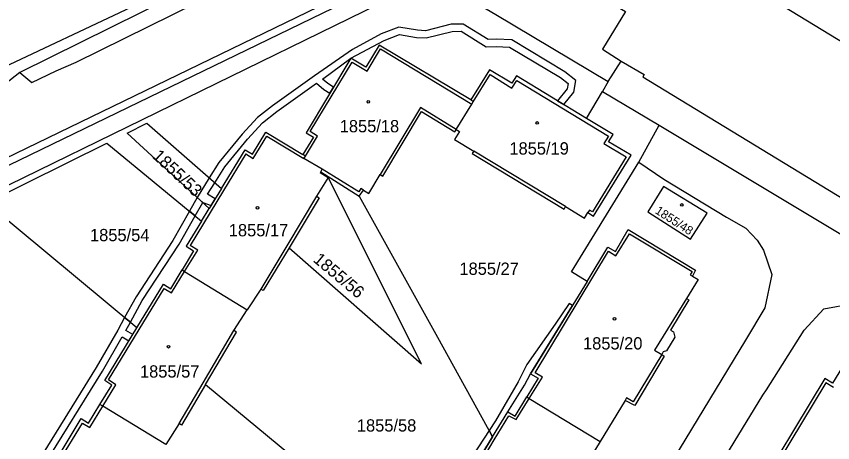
# Model space of a CAD drawing. Extents: x -756746 to -753363, y -1166406 to -1161727.
# Drawn here: x -756027.5 to -755914.6, y -1164291.5 to -1164232.5 of the extents above; entities that cross this region are included whole.
import ezdxf

# ---------------------------------------------------------------- set-up
doc = ezdxf.new("R2010")
doc.units = 0
for name, color, linetype in [('Hranice parcel', 7, 'Continuous'), ('Parcelní čísla', 7, 'Continuous'), ('Vnitřní kresba', 7, 'Continuous'), ('Věcná břemena k části', 7, 'Continuous'), ('Značky budov', 7, 'Continuous')]:
    doc.layers.add(name, color=color, linetype=linetype)

msp = doc.modelspace()

# ---------------------------------------------------------------- linework, layer by layer
at = {"layer": 'Hranice parcel'}
for p, q in [((-755992.62, -1164223.23), (-756027, -1164240.24)), ((-755945.62, -1164241.49), (-755943.84, -1164238.67)), ((-755945.62, -1164241.49), (-755946.41, -1164242.89)), ((-755948.61, -1164246.61), (-755946.41, -1164242.89)), ((-755946.41, -1164242.89), (-755938.57, -1164247.56)), ((-755941.38, -1164252.67), (-755938.57, -1164247.56)), ((-755999.11, -1164256.32), (-755995.84, -1164250.95)), ((-755985.38, -1164253.99), (-755980.07, -1164257.36)), ((-755999.11, -1164256.32), (-756000.79, -1164259.07)), ((-755985.59, -1164257.58), (-755989.76, -1164264.51)), ((-756001.86, -1164260.83), (-756000.79, -1164259.07)), ((-756001.86, -1164260.83), (-756003.97, -1164264.29)), ((-755989.76, -1164264.51), (-755993.33, -1164270.43)), ((-756015.25, -1164282.89), (-756010.8, -1164275.58)), ((-756001.31, -1164283.45), (-756004.62, -1164289.06)), ((-755961.61, -1164290.69), (-755959.5, -1164287.21))]:
    msp.add_line(p, q, dxfattribs=at)
for points in [[(-756017.12, -1164202.73), (-756048.74, -1164217.68), (-756041.58, -1164232.81), (-756064.53, -1164250.82), (-756057.67, -1164259.53), (-756036.48, -1164242.92), (-756005.12, -1164228.12), (-756009.96, -1164217.87), (-756007.08, -1164216.51), (-756009.41, -1164211.61), (-756012.28, -1164212.97), (-756017.12, -1164202.73)], [(-756027, -1164240.24), (-756025.31, -1164241.65), (-756021.97, -1164240.03), (-756019.18, -1164238.8), (-755965.9, -1164212.48), (-755958.97, -1164207.97)], [(-755935.23, -1164218.73), (-755936.92, -1164221.51), (-755938.94, -1164220.31), (-755945.23, -1164230.64), (-755943.23, -1164231.82), (-755946.43, -1164237.04), (-755943.84, -1164238.67)], [(-756036.05, -1164311.49), (-756039.03, -1164304.39), (-756042.29, -1164292.1), (-756049.17, -1164275.09), (-756050.22, -1164269.44), (-756048.49, -1164263.91), (-756045.21, -1164260.28), (-756041.84, -1164258.49), (-756041.37, -1164258.14), (-756039.5, -1164257.23), (-755970.8, -1164223.87)], [(-755969.9, -1164225.35), (-755969.09, -1164226.68), (-755968.31, -1164227.98), (-755961.16, -1164232.24), (-755945.62, -1164241.49)], [(-755964.62, -1164244.04), (-755977.29, -1164236.45), (-755979.14, -1164239.53), (-755981.2, -1164238.29), (-755987.41, -1164248.58), (-755986.38, -1164249.2), (-755987.84, -1164251.62)], [(-755943.84, -1164238.67), (-755940.67, -1164240.55), (-755940.84, -1164240.86), (-755883.08, -1164276.05), (-755882.88, -1164275.71), (-755882.34, -1164276.04), (-755881.57, -1164276.98)], [(-756027, -1164240.24), (-756053.07, -1164260.76), (-756057.58, -1164264.39), (-756059.63, -1164265.48), (-756061.79, -1164265.89), (-756065.54, -1164265.58), (-756069.55, -1164262.43), (-756072.27, -1164255.25), (-756072.77, -1164249.76), (-756072.71, -1164247.33), (-756075.69, -1164246.96), (-756075.08, -1164244.93)], [(-755948.61, -1164246.61), (-755958.31, -1164240.73), (-755958.95, -1164241.74), (-755962.03, -1164239.9), (-755964.62, -1164244.04)], [(-755966.64, -1164248.13), (-755964.5, -1164244.63), (-755964.29, -1164244.29), (-755964.62, -1164244.04)], [(-755980.07, -1164257.36), (-755979.48, -1164256.53), (-755978.71, -1164257), (-755977.14, -1164254.39), (-755976.8, -1164254.58), (-755971.45, -1164245.65), (-755966.85, -1164248.47), (-755966.64, -1164248.13)], [(-755966.64, -1164248.13), (-755966.18, -1164248.42), (-755966.86, -1164249.52), (-755964.22, -1164251.12), (-755964.43, -1164251.46), (-755951.74, -1164259.15), (-755951.53, -1164258.81), (-755948.9, -1164260.41), (-755948.43, -1164259.64), (-755947.64, -1164260.13), (-755942.47, -1164251.69), (-755945.57, -1164249.85), (-755944.95, -1164248.82), (-755948.61, -1164246.61)], [(-756000.79, -1164259.07), (-756012.13, -1164248.63), (-756009.42, -1164247.28), (-755999.11, -1164256.32)], [(-755938.57, -1164247.56), (-755887.54, -1164278.18), (-755834.16, -1164347.94), (-755823.77, -1164354.83)], [(-755995.84, -1164250.95), (-755994.82, -1164251.57), (-755992.95, -1164248.5), (-755987.84, -1164251.62)], [(-756010.8, -1164275.58), (-756031.66, -1164258.31), (-756014.94, -1164250.02), (-756001.86, -1164260.83)], [(-755985.38, -1164253.99), (-755985.18, -1164253.65), (-755987.7, -1164252.17), (-755987.5, -1164251.83), (-755987.84, -1164251.62)], [(-755948.55, -1164269.17), (-755950.7, -1164267.82), (-755941.38, -1164252.67)], [(-755941.38, -1164252.67), (-755937.94, -1164255), (-755929.25, -1164260.29), (-755926.58, -1164261.81), (-755925.03, -1164263.47), (-755924.17, -1164264.84), (-755922.98, -1164268.2), (-755923.99, -1164272.83), (-755926.63, -1164277.31), (-755939.09, -1164297.81), (-755942.36, -1164303.25), (-755937.27, -1164306.33), (-755924.23, -1164284.91), (-755923.76, -1164284.19), (-755918.54, -1164275.9), (-755915.81, -1164272.96), (-755911.78, -1164272.21)], [(-755989.76, -1164264.51), (-755971.45, -1164280.56), (-755984.35, -1164254.78)], [(-755984.35, -1164254.78), (-755985.94, -1164257.37), (-755985.59, -1164257.58)], [(-755985.38, -1164253.99), (-755985.45, -1164254.11), (-755984.35, -1164254.78)], [(-755940.13, -1164259.56), (-755934.23, -1164263.31), (-755931.96, -1164259.72), (-755937.97, -1164256.01), (-755940.13, -1164259.56)], [(-755980.07, -1164257.36), (-755969.22, -1164276.87), (-755961.61, -1164290.69)], [(-755948.55, -1164269.17), (-755945.67, -1164264.45), (-755944.64, -1164265.05), (-755942.85, -1164261.97), (-755933.58, -1164267.62), (-755933.97, -1164268.42), (-755933.19, -1164268.91), (-755934.8, -1164271.53), (-755934.46, -1164271.7), (-755937, -1164275.91), (-755936.62, -1164276.14), (-755936.43, -1164276.9), (-755937.59, -1164278.77), (-755938.02, -1164278.9), (-755938.23, -1164279.3), (-755937.89, -1164279.51), (-755941.93, -1164286.36), (-755943.3, -1164285.63), (-755946.73, -1164291.32)], [(-756003.97, -1164264.29), (-756002.98, -1164264.92), (-756004.56, -1164267.58)], [(-756010.8, -1164275.58), (-756007.14, -1164269.56), (-756006.12, -1164270.18), (-756004.56, -1164267.58)], [(-756004.56, -1164267.58), (-756004.2, -1164267.8), (-755995.53, -1164273.12)], [(-755948.55, -1164269.17), (-755956.35, -1164281.96), (-755955.33, -1164282.58), (-755956.89, -1164285.16)], [(-755993.33, -1164270.43), (-755993.67, -1164270.22), (-755995.53, -1164273.12)], [(-756001.31, -1164283.45), (-755997.03, -1164276.19), (-755997.38, -1164275.98), (-755995.53, -1164273.12)], [(-755912.72, -1164280.15), (-755914.61, -1164283.25), (-755915.66, -1164282.61), (-755926.22, -1164300.12), (-755925.21, -1164300.74), (-755926.78, -1164303.33), (-755928.37, -1164305.93), (-755929.38, -1164305.36), (-755935.9, -1164316.03)], [(-756015.9, -1164286.2), (-756014.25, -1164283.54), (-756015.25, -1164282.89)], [(-756001.31, -1164283.45), (-755978.54, -1164302.31), (-755970.96, -1164308.42)], [(-755959.5, -1164287.21), (-755958.49, -1164287.83), (-755956.89, -1164285.16)], [(-755956.89, -1164285.16), (-755956.54, -1164285.37), (-755946.73, -1164291.32)], [(-756019.05, -1164310.35), (-756027.38, -1164305.27), (-756025.5, -1164302.13), (-756026.51, -1164301.5), (-756018.51, -1164288.15), (-756017.49, -1164288.78), (-756015.9, -1164286.2)], [(-756006.8, -1164291.75), (-756015.5, -1164286.44), (-756015.9, -1164286.2)], [(-756004.62, -1164289.06), (-756004.96, -1164288.85), (-756006.8, -1164291.75)], [(-755961.61, -1164290.69), (-755970.09, -1164304.68), (-755969.05, -1164305.32), (-755970.96, -1164308.42)], [(-755946.73, -1164291.32), (-755948.53, -1164294.29), (-755948.23, -1164294.5), (-755950.77, -1164298.67), (-755950.39, -1164298.89), (-755950.18, -1164299.66), (-755951.35, -1164301.54), (-755951.79, -1164301.67), (-755951.99, -1164302.06), (-755951.65, -1164302.26)]]:
    msp.add_lwpolyline(points, dxfattribs=at)
at = {"layer": 'Vnitřní kresba'}
for p, q in [((-755936.92, -1164221.51), (-755869.89, -1164262.7)), ((-755978.97, -1164240.06), (-755977.1, -1164236.98)), ((-755977.1, -1164236.98), (-755964.5, -1164244.63)), ((-755986.85, -1164248.44), (-755981.03, -1164238.81)), ((-755981.03, -1164238.81), (-755978.97, -1164240.06)), ((-755964.29, -1164244.29), (-755961.96, -1164240.52)), ((-755961.96, -1164240.52), (-755958.94, -1164242.4)), ((-755958.94, -1164242.4), (-755958.26, -1164241.35)), ((-755958.26, -1164241.35), (-755945.59, -1164249.06)), ((-755971.56, -1164245.1), (-755977.14, -1164254.39)), ((-755966.64, -1164248.13), (-755971.56, -1164245.1)), ((-755994.7, -1164252.14), (-755992.83, -1164249.07)), ((-755992.83, -1164249.07), (-755987.7, -1164252.17)), ((-755987.5, -1164251.83), (-755985.82, -1164249.06)), ((-755985.82, -1164249.06), (-755986.85, -1164248.44)), ((-755945.59, -1164249.06), (-755946.21, -1164250.08)), ((-755946.21, -1164250.08), (-755943.15, -1164251.93)), ((-755995.72, -1164251.52), (-755998.8, -1164256.59)), ((-755995.72, -1164251.52), (-755994.7, -1164252.14)), ((-755951.53, -1164258.81), (-755964.22, -1164251.12)), ((-755943.15, -1164251.93), (-755947.78, -1164259.55)), ((-755980.09, -1164256.76), (-755985.18, -1164253.65)), ((-755998.8, -1164256.59), (-756003.43, -1164264.2)), ((-755979.82, -1164256.32), (-755980.09, -1164256.76)), ((-755979.48, -1164256.53), (-755979.82, -1164256.32)), ((-755985.94, -1164257.37), (-755990.07, -1164264.24)), ((-755948.22, -1164259.3), (-755948.43, -1164259.64)), ((-755947.78, -1164259.55), (-755948.22, -1164259.3)), ((-755944.56, -1164265.63), (-755942.67, -1164262.58)), ((-755942.67, -1164262.58), (-755934.01, -1164267.8)), ((-756004.2, -1164267.8), (-756002.39, -1164264.85)), ((-756002.39, -1164264.85), (-756003.43, -1164264.2)), ((-755990.07, -1164264.24), (-755993.67, -1164270.22)), ((-755955.74, -1164281.81), (-755945.58, -1164264.99)), ((-755945.58, -1164264.99), (-755944.56, -1164265.63)), ((-756006.01, -1164270.75), (-756004.2, -1164267.8)), ((-755934.01, -1164267.8), (-755934.28, -1164268.24)), ((-755934.28, -1164268.24), (-755933.97, -1164268.42)), ((-756010.5, -1164275.84), (-756007.02, -1164270.13)), ((-756007.02, -1164270.13), (-756006.01, -1164270.75)), ((-755934.8, -1164271.53), (-755939.22, -1164278.7)), ((-756014.73, -1164282.8), (-756010.5, -1164275.84)), ((-756001.63, -1164283.19), (-755997.38, -1164275.98)), ((-755939.22, -1164278.7), (-755938.23, -1164279.3)), ((-755938.23, -1164279.3), (-755942.18, -1164285.84)), ((-755954.73, -1164282.44), (-755955.74, -1164281.81)), ((-756013.7, -1164283.48), (-756014.73, -1164282.8)), ((-756004.96, -1164288.85), (-756001.63, -1164283.19)), ((-755956.54, -1164285.37), (-755954.73, -1164282.44)), ((-755915.52, -1164283.2), (-755925.66, -1164299.99)), ((-755914.47, -1164283.83), (-755915.52, -1164283.2)), ((-756015.5, -1164286.44), (-756013.7, -1164283.48)), ((-755958.35, -1164288.3), (-755956.54, -1164285.37)), ((-755943.09, -1164285.29), (-755943.3, -1164285.63)), ((-755942.18, -1164285.84), (-755943.09, -1164285.29)), ((-756017.31, -1164289.4), (-756015.5, -1164286.44)), ((-755961.39, -1164291.09), (-755959.39, -1164287.76)), ((-755959.39, -1164287.76), (-755958.35, -1164288.3)), ((-756026.04, -1164301.42), (-756018.32, -1164288.78)), ((-756018.32, -1164288.78), (-756017.31, -1164289.4)), ((-755969.51, -1164304.57), (-755961.39, -1164291.09))]:
    msp.add_line(p, q, dxfattribs=at)
at = {"layer": 'Věcná břemena k části'}
for points in [[(-756040.83, -1164261.81), (-755969.09, -1164226.68), (-755969.9, -1164225.35), (-755953.59, -1164217.82), (-755957.7, -1164218.71), (-755970.24, -1164224.79), (-756042.03, -1164259.61), (-756047.77, -1164263.12), (-756048.49, -1164263.91), (-756049.49, -1164267.1)], [(-755958.96, -1164235.75), (-755961.14, -1164235.66), (-755962.22, -1164235.7), (-755965.7, -1164233.54), (-755967.34, -1164233.58), (-755970.89, -1164234.47), (-755972, -1164234.41), (-755974.6, -1164233.96), (-755977.02, -1164234.9), (-755980.99, -1164237.08), (-755986.24, -1164240.71), (-755992.05, -1164244.85), (-755994.13, -1164246.46), (-755996.26, -1164248.81), (-755999.48, -1164252.71), (-756000.79, -1164254.85), (-756000.04, -1164255.51), (-755998.66, -1164253.29), (-755995.5, -1164249.47), (-755993.45, -1164247.2), (-755991.45, -1164245.65), (-755985.98, -1164241.75), (-755984.97, -1164242.61), (-755984.12, -1164243.13), (-755983.6, -1164242.27), (-755984.39, -1164241.79), (-755985.13, -1164241.16), (-755981.2, -1164238.29), (-755976.6, -1164235.8), (-755974.5, -1164235), (-755972.12, -1164235.41), (-755970.79, -1164235.47), (-755967.2, -1164234.58), (-755965.98, -1164234.54), (-755962.48, -1164236.72), (-755961.14, -1164236.66), (-755959.26, -1164236.73), (-755952.21, -1164240.96), (-755951.18, -1164241.78), (-755951.32, -1164242.53), (-755952.64, -1164244.17), (-755951.78, -1164244.69), (-755950.38, -1164242.97), (-755950.1, -1164241.38), (-755951.63, -1164240.14)], [(-756001.02, -1164257.09), (-756000.04, -1164255.51), (-756000.79, -1164254.85), (-756002.45, -1164257.54), (-756001.69, -1164258.24), (-756000.55, -1164258.68), (-755999.98, -1164257.74)], [(-756001.69, -1164258.24), (-756002.45, -1164257.54), (-756003.53, -1164259.45), (-756002.74, -1164260.1)], [(-756012.49, -1164274.18), (-756011.7, -1164274.83), (-756010.05, -1164271.83), (-756004.95, -1164264.02), (-756002.74, -1164260.1), (-756003.53, -1164259.45), (-756005.81, -1164263.5), (-756010.91, -1164271.31)], [(-755950.57, -1164272.49), (-755951.02, -1164272.24), (-755952.94, -1164275.08), (-755956.9, -1164280.69), (-755958.09, -1164283.06), (-755961.21, -1164288.47), (-755962.09, -1164289.82), (-755961.61, -1164290.69), (-755959.5, -1164287.21), (-755957.22, -1164283.55), (-755956.35, -1164281.96)], [(-755977.31, -1164303.3), (-755968.73, -1164302.43), (-755961.61, -1164290.69), (-755962.09, -1164289.82), (-755965.73, -1164295.4), (-755969.32, -1164301.48), (-755978.54, -1164302.31)]]:
    msp.add_lwpolyline(points, close=True, dxfattribs=at)
msp.add_lwpolyline([(-756025.77, -1164297.53), (-756024.2, -1164295.45), (-756023.24, -1164296.05), (-756022.73, -1164295.19), (-756023.63, -1164294.62), (-756015.55, -1164281.61), (-756012.82, -1164276.84), (-756011.9, -1164277.39), (-756011.38, -1164276.53), (-756012.33, -1164275.97), (-756011.7, -1164274.83), (-756012.49, -1164274.18), (-756013.44, -1164275.91), (-756016.41, -1164281.09), (-756024.73, -1164294.5), (-756026.65, -1164297.03), (-756028.1, -1164300.49)], dxfattribs=at)
at = {"layer": 'Značky budov'}
for centre in [(-755978.8, -1164244.31), (-755955.45, -1164247.23), (-755935.45, -1164258.58), (-755994.12, -1164258.99), (-755944.75, -1164274.34), (-756006.43, -1164278.21)]:
    msp.add_circle(centre, 0.175, dxfattribs=at)

# ---------------------------------------------------------------- texts
at = {"layer": 'Parcelní čísla'}
for s, p in [('1855/18', (-755982.75, -1164248.53)), ('1855/19', (-755959.29, -1164251.61)), ('1855/54', (-756017.28, -1164263.6)), ('1855/17', (-755998.09, -1164262.93)), ('1855/27', (-755966.2, -1164268.26)), ('1855/20', (-755949.11, -1164278.59)), ('1855/57', (-756010.37, -1164282.48)), ('1855/58', (-755980.38, -1164289.95))]:
    msp.add_text(s, height=1.7, dxfattribs=at).set_placement(p)
for s, height, rotation, p in [('1855/53', 1.7, 317, (-756008.77, -1164251.96)), ('1855/48', 1.2, 327, (-755939.25, -1164259.66)), ('1855/56', 1.7, 320, (-755986.54, -1164266.34))]:
    msp.add_text(s, height=height, rotation=rotation, dxfattribs=at).set_placement(p)

doc.saveas('drawing.dxf')
